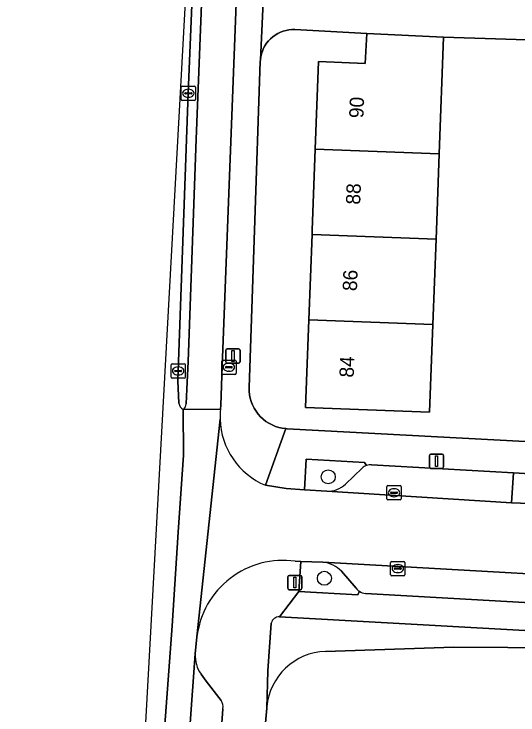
# Model space of a CAD drawing. Extents: x 161354 to 162026, y 386504 to 387460.
# Drawn here: x 161407.62 to 161442.86, y 387216.09 to 387265.12 of the extents above; entities that cross this region are included whole.
import ezdxf

# ---------------------------------------------------------------- set-up
doc = ezdxf.new("R2010")
doc.units = 0
for name, color, linetype in [('IMGEO_Berm_open', 7, 'Continuous'), ('IMGEO_Boom', 7, 'Continuous'), ('IMGEO_Brandkraan', 7, 'Continuous'), ('IMGEO_Erf', 7, 'Continuous'), ('IMGEO_Fietspad_open', 7, 'Continuous'), ('IMGEO_Groenvoorziening', 7, 'Continuous'), ('IMGEO_Kolk', 7, 'Continuous'), ('IMGEO_Lichtmast', 7, 'Continuous'), ('IMGEO_Pand', 7, 'Continuous'), ('IMGEO_Pand_nummerreeks', 7, 'Continuous'), ('IMGEO_Parkeervlak_open', 7, 'Continuous'), ('IMGEO_Rijbaan_lokaal_gesloten', 7, 'Continuous'), ('IMGEO_Rijbaan_lokaal_open', 7, 'Continuous'), ('IMGEO_Voetpad_open', 7, 'Continuous')]:
    doc.layers.add(name, color=color, linetype=linetype)

msp = doc.modelspace()

# ---------------------------------------------------------------- linework, layer by layer
at = {"layer": 'IMGEO_Berm_open'}
for points in [[(161419.666, 387237.854), (161419.705, 387238.873), (161419.796, 387240.803), (161420.363, 387256.359), (161422.793, 387317.755), (161423.756, 387343.477), (161423.111, 387343.514), (161422.864, 387337.123), (161422.363, 387323.994), (161422.084, 387311.477), (161421.338, 387297.879)], [(161421.338, 387297.879), (161420.632, 387279.824), (161419.81, 387259.577), (161419.1, 387240.153), (161419.082, 387239.471), (161419.149, 387237.89)]]:
    msp.add_lwpolyline(points, dxfattribs=at)
for centre, radius, start, end in [((161419.69, 387237.957), 0.545, 187.0425, 244.6918), ((161419.115, 387237.898), 0.553, 308.2163, 355.4102)]:
    msp.add_arc(centre, radius, start, end, dxfattribs=at)
at = {"layer": 'IMGEO_Boom'}
for centre in [(161429.594, 387232.748), (161429.324, 387225.649)]:
    msp.add_circle(centre, 0.489, dxfattribs=at)
at = {"layer": 'IMGEO_Brandkraan'}
for p, q in [((161422.144, 387239.989), (161422.144, 387240.841)), ((161422.219, 387240.915), (161423.071, 387240.915)), ((161423.145, 387240.841), (161423.145, 387239.989)), ((161422.403, 387240.409), (161422.403, 387240.421)), ((161422.841, 387240.372), (161422.443, 387240.372)), ((161422.446, 387240.458), (161422.844, 387240.458)), ((161422.632, 387240.695), (161422.657, 387240.695)), ((161422.887, 387240.421), (161422.887, 387240.409)), ((161423.071, 387239.915), (161422.219, 387239.915)), ((161422.655, 387240.135), (161422.63, 387240.135))]:
    msp.add_line(p, q, dxfattribs=at)
for points in [[(161422.144, 387239.989), (161422.144, 387240.841)], [(161422.219, 387240.915), (161423.071, 387240.915)], [(161423.145, 387240.841), (161423.145, 387239.989)], [(161423.071, 387239.915), (161422.219, 387239.915)]]:
    msp.add_lwpolyline(points, dxfattribs=at)
for centre, radius, start, end in [((161422.221, 387240.839), 0.0765, 91.552, 178.448), ((161422.221, 387240.839), 0.0765, 91.552, 178.448), ((161423.069, 387240.839), 0.0765, 1.552, 88.448), ((161423.069, 387240.839), 0.0765, 1.552, 88.448), ((161422.443, 387240.418), 0.0403, 85.8775, 175.7526), ((161422.44, 387240.408), 0.0366, 178.938, 274.7102), ((161422.844, 387240.415), 0.043, 264.8664, 352.4533), ((161422.848, 387240.42), 0.0386, 1.7309, 96.639), ((161422.221, 387239.991), 0.0765, 181.552, 268.448), ((161422.221, 387239.991), 0.0765, 181.552, 268.448), ((161423.069, 387239.991), 0.0765, 271.552, 358.448), ((161423.069, 387239.991), 0.0765, 271.552, 358.448)]:
    msp.add_arc(centre, radius, start, end, dxfattribs=at)
for centre, major_axis, ratio, start_param, end_param in [((161422.631, 387240.415), (-0.387, 0.002), 0.722429, 4.712389, 7.853982), ((161422.656, 387240.415), (-0.39, 0.002), 0.717154, 1.570796, 4.712389)]:
    msp.add_ellipse(centre, major_axis=major_axis, ratio=ratio, start_param=start_param, end_param=end_param, dxfattribs=at)
at = {"layer": 'IMGEO_Erf'}
for points in [[(161448.569, 387263.164), (161437.666, 387263.5), (161437.36, 387255.343), (161437.16, 387250), (161437.136, 387249.371), (161436.913, 387243.399), (161436.684, 387237.279), (161428.012, 387237.604), (161428.241, 387243.725), (161428.465, 387249.697), (161428.476, 387250), (161428.689, 387255.669), (161428.918, 387261.791), (161432.168, 387261.669), (161432.291, 387263.751), (161427.26, 387264.034), (161427.052, 387264.033), (161426.846, 387264.014), (161426.642, 387263.976), (161426.442, 387263.921), (161426.247, 387263.847), (161426.06, 387263.757), (161425.882, 387263.65), (161425.715, 387263.528), (161425.558, 387263.391), (161425.415, 387263.241), (161425.286, 387263.078), (161425.171, 387262.905), (161425.073, 387262.722), (161424.991, 387262.532), (161424.927, 387262.334), (161424.881, 387262.132), (161424.852, 387261.926), (161424.844, 387261.792), (161424.443, 387250), (161424.069, 387238.991), (161424.072, 387238.741), (161424.097, 387238.493), (161424.144, 387238.248), (161424.213, 387238.008), (161424.303, 387237.775), (161424.413, 387237.552), (161424.543, 387237.339), (161424.691, 387237.138), (161424.857, 387236.952), (161425.039, 387236.781), (161425.235, 387236.626), (161425.445, 387236.491), (161425.665, 387236.374), (161425.895, 387236.277), (161426.133, 387236.202), (161426.377, 387236.148), (161426.624, 387236.116), (161426.712, 387236.11), (161447.317, 387235.001)], [(161450.523, 387220.604), (161445.928, 387220.787), (161438.373, 387220.834), (161429.395, 387220.532)], [(161425.304, 387216.653), (161425.297, 387216.571), (161421.823, 387177.885), (161421.232, 387171.876), (161448.92, 387170.708), (161450.523, 387220.604)]]:
    msp.add_lwpolyline(points, dxfattribs=at)
msp.add_arc((161429.539, 387216.283), 4.251, 91.9458, 175.0068, dxfattribs=at)
at = {"layer": 'IMGEO_Fietspad_open'}
for points in [[(161423.756, 387343.477), (161422.793, 387317.755), (161420.363, 387256.359), (161419.796, 387240.803), (161419.705, 387238.873), (161419.666, 387237.854)], [(161419.457, 387237.464), (161422.061, 387237.471), (161422.081, 387237.762), (161422.183, 387240.478), (161424.441, 387299.132)]]:
    msp.add_lwpolyline(points, dxfattribs=at)
msp.add_arc((161419.115, 387237.898), 0.553, 308.2163, 355.4102, dxfattribs=at)
at = {"layer": 'IMGEO_Groenvoorziening'}
for points in [[(161432.277, 387233.546), (161432.12, 387233.758), (161428.05, 387233.971), (161427.926, 387231.845), (161429.497, 387231.743)], [(161430.799, 387232.241), (161431.967, 387233.361)], [(161429.221, 387226.771), (161427.672, 387226.832), (161427.535, 387224.718), (161431.663, 387224.501), (161431.773, 387224.737)], [(161431.546, 387224.947), (161430.528, 387226.146)], [(161450.032, 387221.631), (161426.185, 387222.949)], [(161425.611, 387222.507), (161425.368, 387219.178), (161425.297, 387216.571), (161425.304, 387216.653)], [(161429.395, 387220.532), (161438.373, 387220.834), (161445.928, 387220.787), (161450.523, 387220.604), (161450.937, 387220.587), (161450.934, 387220.638)]]:
    msp.add_lwpolyline(points, dxfattribs=at)
for centre, radius, start, end in [((161432.583, 387232.681), 0.918, 109.487, 132.1683), ((161429.586, 387233.462), 1.721, 267.0419, 314.8206), ((161428.998, 387224.625), 2.157, 44.8231, 84.0632), ((161432.243, 387225.473), 0.874, 217.0333, 237.4222), ((161426.14, 387222.414), 0.537, 85.2084, 169.9867), ((161429.539, 387216.283), 4.251, 91.9458, 175.0068)]:
    msp.add_arc(centre, radius, start, end, dxfattribs=at)
at = {"layer": 'IMGEO_Kolk'}
for p, q in [((161419.309, 387259.151), (161419.309, 387260.003)), ((161419.384, 387260.077), (161420.236, 387260.077)), ((161420.31, 387260.003), (161420.31, 387259.151)), ((161419.568, 387259.571), (161419.568, 387259.583)), ((161420.006, 387259.534), (161419.608, 387259.534)), ((161419.611, 387259.62), (161420.009, 387259.62)), ((161419.797, 387259.857), (161419.822, 387259.857)), ((161420.052, 387259.583), (161420.052, 387259.571)), ((161420.236, 387259.077), (161419.384, 387259.077)), ((161419.82, 387259.297), (161419.795, 387259.297)), ((161418.599, 387239.727), (161418.599, 387240.579)), ((161418.674, 387240.653), (161419.526, 387240.653)), ((161419.087, 387240.433), (161419.112, 387240.433)), ((161419.6, 387240.579), (161419.6, 387239.727)), ((161418.858, 387240.147), (161418.858, 387240.159)), ((161419.296, 387240.11), (161418.898, 387240.11)), ((161418.901, 387240.196), (161419.299, 387240.196)), ((161419.11, 387239.873), (161419.085, 387239.873)), ((161419.342, 387240.159), (161419.342, 387240.147)), ((161419.526, 387239.653), (161418.674, 387239.653)), ((161433.694, 387231.205), (161433.694, 387232.057)), ((161433.769, 387232.131), (161434.621, 387232.131)), ((161434.695, 387232.057), (161434.695, 387231.205)), ((161433.953, 387231.625), (161433.953, 387231.637)), ((161434.391, 387231.588), (161433.993, 387231.588)), ((161433.996, 387231.674), (161434.394, 387231.674)), ((161434.182, 387231.911), (161434.207, 387231.911)), ((161434.437, 387231.637), (161434.437, 387231.625)), ((161434.621, 387231.131), (161433.769, 387231.131)), ((161434.205, 387231.351), (161434.18, 387231.351)), ((161433.96, 387225.9), (161433.96, 387226.752)), ((161434.035, 387226.826), (161434.887, 387226.826)), ((161434.448, 387226.606), (161434.473, 387226.606)), ((161434.961, 387226.752), (161434.961, 387225.9)), ((161434.219, 387226.32), (161434.219, 387226.332)), ((161434.657, 387226.283), (161434.259, 387226.283)), ((161434.262, 387226.369), (161434.66, 387226.369)), ((161434.471, 387226.046), (161434.446, 387226.046)), ((161434.703, 387226.332), (161434.703, 387226.32)), ((161434.887, 387225.826), (161434.035, 387225.826))]:
    msp.add_line(p, q, dxfattribs=at)
for points in [[(161419.309, 387259.151), (161419.309, 387260.003)], [(161419.384, 387260.077), (161420.236, 387260.077)], [(161420.31, 387260.003), (161420.31, 387259.151)], [(161420.236, 387259.077), (161419.384, 387259.077)], [(161418.599, 387239.727), (161418.599, 387240.579)], [(161418.674, 387240.653), (161419.526, 387240.653)], [(161419.6, 387240.579), (161419.6, 387239.727)], [(161419.526, 387239.653), (161418.674, 387239.653)], [(161433.694, 387231.205), (161433.694, 387232.057)], [(161433.769, 387232.131), (161434.621, 387232.131)], [(161434.695, 387232.057), (161434.695, 387231.205)], [(161434.621, 387231.131), (161433.769, 387231.131)], [(161433.96, 387225.9), (161433.96, 387226.752)], [(161434.035, 387226.826), (161434.887, 387226.826)], [(161434.961, 387226.752), (161434.961, 387225.9)], [(161434.887, 387225.826), (161434.035, 387225.826)]]:
    msp.add_lwpolyline(points, dxfattribs=at)
for centre, radius, start, end in [((161419.386, 387260.001), 0.0765, 91.552, 178.448), ((161419.386, 387260.001), 0.0765, 91.552, 178.448), ((161420.234, 387260.001), 0.0765, 1.552, 88.448), ((161420.234, 387260.001), 0.0765, 1.552, 88.448), ((161419.608, 387259.58), 0.0403, 85.8775, 175.7526), ((161419.605, 387259.57), 0.0366, 178.938, 274.7102), ((161420.009, 387259.577), 0.043, 264.8664, 352.4533), ((161420.013, 387259.582), 0.0386, 1.7309, 96.639), ((161419.386, 387259.153), 0.0765, 181.552, 268.448), ((161419.386, 387259.153), 0.0765, 181.552, 268.448), ((161420.234, 387259.153), 0.0765, 271.552, 358.448), ((161420.234, 387259.153), 0.0765, 271.552, 358.448), ((161418.676, 387240.577), 0.0765, 91.552, 178.448), ((161418.676, 387240.577), 0.0765, 91.552, 178.448), ((161419.524, 387240.577), 0.0765, 1.552, 88.448), ((161419.524, 387240.577), 0.0765, 1.552, 88.448), ((161418.898, 387240.156), 0.0403, 85.8775, 175.7526), ((161418.895, 387240.146), 0.0366, 178.938, 274.7102), ((161419.299, 387240.153), 0.043, 264.8664, 352.4533), ((161419.303, 387240.158), 0.0386, 1.7309, 96.639), ((161418.676, 387239.729), 0.0765, 181.552, 268.448), ((161418.676, 387239.729), 0.0765, 181.552, 268.448), ((161419.524, 387239.729), 0.0765, 271.552, 358.448), ((161419.524, 387239.729), 0.0765, 271.552, 358.448), ((161433.771, 387232.055), 0.0765, 91.552, 178.448), ((161433.771, 387232.055), 0.0765, 91.552, 178.448), ((161434.619, 387232.055), 0.0765, 1.552, 88.448), ((161434.619, 387232.055), 0.0765, 1.552, 88.448), ((161433.993, 387231.634), 0.0403, 85.8775, 175.7526), ((161433.99, 387231.624), 0.0366, 178.938, 274.7102), ((161434.394, 387231.631), 0.043, 264.8664, 352.4533), ((161434.398, 387231.636), 0.0386, 1.7309, 96.639), ((161433.771, 387231.207), 0.0765, 181.552, 268.448), ((161433.771, 387231.207), 0.0765, 181.552, 268.448), ((161434.619, 387231.207), 0.0765, 271.552, 358.448), ((161434.619, 387231.207), 0.0765, 271.552, 358.448), ((161434.037, 387226.75), 0.0765, 91.552, 178.448), ((161434.037, 387226.75), 0.0765, 91.552, 178.448), ((161434.885, 387226.75), 0.0765, 1.552, 88.448), ((161434.885, 387226.75), 0.0765, 1.552, 88.448), ((161434.259, 387226.329), 0.0403, 85.8775, 175.7526), ((161434.256, 387226.319), 0.0366, 178.938, 274.7102), ((161434.66, 387226.326), 0.043, 264.8664, 352.4533), ((161434.664, 387226.331), 0.0386, 1.7309, 96.639), ((161434.037, 387225.902), 0.0765, 181.552, 268.448), ((161434.037, 387225.902), 0.0765, 181.552, 268.448), ((161434.885, 387225.902), 0.0765, 271.552, 358.448), ((161434.885, 387225.902), 0.0765, 271.552, 358.448)]:
    msp.add_arc(centre, radius, start, end, dxfattribs=at)
for centre, major_axis, ratio, start_param, end_param in [((161419.796, 387259.577), (-0.387, 0.002), 0.722429, 4.712389, 7.853982), ((161419.821, 387259.577), (-0.39, 0.002), 0.717154, 1.570796, 4.712389), ((161419.086, 387240.153), (-0.387, 0.002), 0.722429, 4.712389, 7.853982), ((161419.111, 387240.153), (-0.39, 0.002), 0.717154, 1.570796, 4.712389), ((161434.181, 387231.631), (-0.387, 0.002), 0.722429, 4.712389, 7.853982), ((161434.206, 387231.631), (-0.39, 0.002), 0.717154, 1.570796, 4.712389), ((161434.447, 387226.326), (-0.387, 0.002), 0.722429, 4.712389, 7.853982), ((161434.472, 387226.326), (-0.39, 0.002), 0.717154, 1.570796, 4.712389)]:
    msp.add_ellipse(centre, major_axis=major_axis, ratio=ratio, start_param=start_param, end_param=end_param, dxfattribs=at)
at = {"layer": 'IMGEO_Lichtmast'}
for p, q in [((161422.436, 387240.8), (161422.436, 387241.6)), ((161422.436, 387241.6), (161422.436, 387240.8)), ((161422.536, 387241.7), (161423.326, 387241.7)), ((161423.326, 387241.7), (161422.536, 387241.7)), ((161423.426, 387241.6), (161423.426, 387240.8)), ((161423.426, 387240.8), (161423.426, 387241.6)), ((161423.326, 387240.7), (161422.536, 387240.7)), ((161422.536, 387240.7), (161423.326, 387240.7)), ((161436.671, 387233.436), (161436.671, 387234.236)), ((161436.671, 387234.236), (161436.671, 387233.436)), ((161436.771, 387234.336), (161437.561, 387234.336)), ((161437.561, 387234.336), (161436.771, 387234.336)), ((161437.661, 387234.236), (161437.661, 387233.436)), ((161437.661, 387233.436), (161437.661, 387234.236)), ((161437.561, 387233.336), (161436.771, 387233.336)), ((161436.771, 387233.336), (161437.561, 387233.336)), ((161426.761, 387224.948), (161426.761, 387225.748)), ((161426.761, 387225.748), (161426.761, 387224.948)), ((161426.861, 387225.848), (161427.651, 387225.848)), ((161427.651, 387225.848), (161426.861, 387225.848)), ((161427.751, 387225.748), (161427.751, 387224.948)), ((161427.751, 387224.948), (161427.751, 387225.748)), ((161427.651, 387224.848), (161426.861, 387224.848)), ((161426.861, 387224.848), (161427.651, 387224.848))]:
    msp.add_line(p, q, dxfattribs=at)
for points in [[(161422.856, 387241.575), (161423.006, 387241.575), (161423.006, 387240.825), (161422.856, 387240.825), (161422.856, 387241.575)], [(161437.091, 387234.211), (161437.241, 387234.211), (161437.241, 387233.461), (161437.091, 387233.461), (161437.091, 387234.211)], [(161427.181, 387225.723), (161427.331, 387225.723), (161427.331, 387224.973), (161427.181, 387224.973), (161427.181, 387225.723)]]:
    msp.add_lwpolyline(points, dxfattribs=at)
for centre, start, end in [((161422.536, 387241.6), 90, 180), ((161422.536, 387241.6), 90, 180), ((161423.326, 387241.6), 0, 90), ((161423.326, 387241.6), 360, 90), ((161422.536, 387240.8), 180, 270), ((161422.536, 387240.8), 180, 270), ((161423.326, 387240.8), 270, 0), ((161423.326, 387240.8), 270, 0), ((161436.771, 387234.236), 90, 180), ((161436.771, 387234.236), 90, 180), ((161437.561, 387234.236), 0, 90), ((161437.561, 387234.236), 360, 90), ((161436.771, 387233.436), 180, 270), ((161436.771, 387233.436), 180, 270), ((161437.561, 387233.436), 270, 0), ((161437.561, 387233.436), 270, 0), ((161426.861, 387225.748), 90, 180), ((161426.861, 387225.748), 90, 180), ((161427.651, 387225.748), 0, 90), ((161427.651, 387225.748), 360, 90), ((161426.861, 387224.948), 180, 270), ((161426.861, 387224.948), 180, 270), ((161427.651, 387224.948), 270, 0), ((161427.651, 387224.948), 270, 0)]:
    msp.add_arc(centre, 0.1, start, end, dxfattribs=at)
at = {"layer": 'IMGEO_Pand'}
for points in [[(161432.291, 387263.751), (161432.168, 387261.669), (161428.918, 387261.791), (161428.689, 387255.669), (161437.36, 387255.343), (161437.666, 387263.5)], [(161428.689, 387255.669), (161428.476, 387250), (161428.465, 387249.697), (161437.136, 387249.371), (161437.16, 387250), (161437.36, 387255.343)], [(161436.913, 387243.399), (161437.136, 387249.371), (161428.465, 387249.697), (161428.241, 387243.725)], [(161428.241, 387243.725), (161428.012, 387237.604), (161436.684, 387237.279), (161436.913, 387243.399)]]:
    msp.add_lwpolyline(points, close=True, dxfattribs=at)
at = {"layer": 'IMGEO_Parkeervlak_open'}
for points in [[(161442.545, 387233.036), (161432.619, 387233.596)], [(161429.497, 387231.743), (161442.416, 387230.925), (161442.545, 387233.036)], [(161431.967, 387233.361), (161430.799, 387232.241)], [(161456.384, 387225.246), (161429.221, 387226.771)], [(161430.528, 387226.146), (161431.546, 387224.947)], [(161432.201, 387224.595), (161453.196, 387223.401)]]:
    msp.add_lwpolyline(points, dxfattribs=at)
for centre, radius, start, end in [((161432.583, 387232.681), 0.918, 109.487, 132.1683), ((161432.581, 387232.662), 0.934, 87.659, 108.9763), ((161429.586, 387233.462), 1.721, 267.0419, 314.8206), ((161428.998, 387224.625), 2.157, 44.8231, 84.0632), ((161432.243, 387225.473), 0.874, 217.0333, 237.4222), ((161432.264, 387225.5), 0.907, 237.257, 266.0339)]:
    msp.add_arc(centre, radius, start, end, dxfattribs=at)
at = {"layer": 'IMGEO_Rijbaan_lokaal_gesloten'}
for points in [[(161419.149, 387237.89), (161419.082, 387239.471), (161419.1, 387240.153), (161419.81, 387259.577), (161420.632, 387279.824), (161421.338, 387297.879), (161419.75, 387268.949), (161414.633, 387175.718), (161407.62, 387092.708)], [(161422.061, 387237.471), (161419.457, 387237.464), (161419.473, 387234.252), (161419.099, 387228.872), (161418.67, 387222.319), (161417.804, 387210.361), (161417.265, 387202.857), (161416.295, 387190.705), (161414.657, 387171.35), (161411.412, 387134.289), (161410.899, 387128.127)], [(161410.899, 387128.127), (161411.412, 387134.289), (161414.657, 387171.35), (161416.295, 387190.705), (161417.265, 387202.857), (161417.804, 387210.361), (161418.67, 387222.319), (161419.099, 387228.872), (161419.473, 387234.252), (161419.457, 387237.464)], [(161417.32, 387181.652), (161418.048, 387190.128), (161418.439, 387194.706), (161419.046, 387203.173), (161419.374, 387207.748), (161420.292, 387220.372), (161420.407, 387221.545), (161422.034, 387236.778)]]:
    msp.add_lwpolyline(points, dxfattribs=at)
for centre, radius, start, end in [((161419.69, 387237.957), 0.545, 187.0425, 244.6918), ((161427.261, 387236.921), 5.229, 173.9664, 181.5713)]:
    msp.add_arc(centre, radius, start, end, dxfattribs=at)
at = {"layer": 'IMGEO_Rijbaan_lokaal_open'}
for points in [[(161422.034, 387236.778), (161420.407, 387221.545)], [(161483.183, 387228.764), (161481.036, 387228.873), (161458.682, 387230.121), (161456.603, 387230.24), (161448.617, 387230.693), (161442.416, 387230.925), (161429.497, 387231.743), (161427.926, 387231.845), (161426.65, 387231.927), (161425.2, 387232.152)], [(161427.29, 387226.84), (161427.672, 387226.832), (161429.221, 387226.771), (161456.384, 387225.246), (161458.663, 387225.123), (161480.752, 387223.903), (161482.891, 387223.792), (161505.049, 387222.528), (161508.34, 387222.365), (161509.716, 387222.279), (161509.804, 387222.272), (161510.042, 387227.278), (161508.652, 387227.359), (161505.457, 387227.512), (161483.183, 387228.764)], [(161420.292, 387220.372), (161419.374, 387207.748), (161421.59, 387207.62), (161422.232, 387216.523)], [(161422.099, 387217.099), (161421.062, 387218.46), (161420.697, 387218.938)]]:
    msp.add_lwpolyline(points, dxfattribs=at)
msp.add_lwpolyline([(161448.748, 387232.658), (161442.545, 387233.036), (161442.416, 387230.925), (161448.617, 387230.693)], close=True, dxfattribs=at)
for centre, radius, start, end in [((161427.207, 387236.922), 5.175, 181.595, 247.1799), ((161426.441, 387220.823), 6.077, 81.9655, 173.1757), ((161422.53, 387220.23), 2.242, 176.3648, 215.1774), ((161421.382, 387216.63), 0.857, 352.8224, 33.1814)]:
    msp.add_arc(centre, radius, start, end, dxfattribs=at)
at = {"layer": 'IMGEO_Voetpad_open'}
for points in [[(161426.155, 387343.151), (161425.193, 387317.684), (161424.441, 387299.132), (161422.183, 387240.478), (161422.081, 387237.762), (161422.061, 387237.471)], [(161425.176, 387268.586), (161425.168, 387268.528), (161424.852, 387261.926), (161424.881, 387262.132), (161424.927, 387262.334), (161424.991, 387262.532), (161425.073, 387262.722), (161425.171, 387262.905), (161425.286, 387263.078), (161425.415, 387263.241), (161425.558, 387263.391), (161425.715, 387263.528), (161425.882, 387263.65), (161426.06, 387263.757), (161426.247, 387263.847), (161426.442, 387263.921), (161426.642, 387263.976), (161426.846, 387264.014), (161427.052, 387264.033), (161427.26, 387264.034), (161432.291, 387263.751), (161437.666, 387263.5), (161448.569, 387263.164), (161450.291, 387310.178)], [(161425.2, 387232.152), (161426.624, 387236.116), (161426.377, 387236.148), (161426.133, 387236.202), (161425.895, 387236.277), (161425.665, 387236.374), (161425.445, 387236.491), (161425.235, 387236.626), (161425.039, 387236.781), (161424.857, 387236.952), (161424.691, 387237.138), (161424.543, 387237.339), (161424.413, 387237.552), (161424.303, 387237.775), (161424.213, 387238.008), (161424.144, 387238.248), (161424.097, 387238.493), (161424.072, 387238.741), (161424.069, 387238.991), (161424.443, 387250), (161424.844, 387261.792), (161424.852, 387261.926), (161425.168, 387268.528)], [(161494.526, 387232.455), (161494.492, 387232.461), (161474.654, 387233.529), (161473.158, 387233.61), (161448.808, 387234.92), (161447.317, 387235.001), (161426.712, 387236.11), (161426.624, 387236.116), (161425.2, 387232.152), (161426.65, 387231.927), (161427.926, 387231.845), (161428.05, 387233.971), (161432.12, 387233.758), (161432.277, 387233.546)], [(161432.619, 387233.596), (161442.545, 387233.036), (161448.748, 387232.658), (161453.616, 387232.414)], [(161426.185, 387222.949), (161427.535, 387224.718), (161427.672, 387226.832), (161427.29, 387226.84)], [(161431.773, 387224.737), (161431.663, 387224.501), (161427.535, 387224.718), (161426.185, 387222.949), (161450.032, 387221.631)], [(161453.196, 387223.401), (161432.201, 387224.595)], [(161414.721, 387094.933), (161414.72, 387095.022), (161414.848, 387096.512), (161415.119, 387099.688), (161415.293, 387101.72), (161415.319, 387101.857), (161419.152, 387145.879), (161420.722, 387165.849), (161420.847, 387167.119), (161421.232, 387171.876), (161421.823, 387177.885), (161425.297, 387216.571), (161425.368, 387219.178), (161425.611, 387222.507)], [(161420.407, 387221.545), (161420.292, 387220.372)], [(161420.697, 387218.938), (161421.062, 387218.46), (161422.099, 387217.099)], [(161422.232, 387216.523), (161421.59, 387207.62)]]:
    msp.add_lwpolyline(points, dxfattribs=at)
for centre, radius, start, end in [((161427.261, 387236.921), 5.229, 173.9664, 181.5713), ((161427.207, 387236.922), 5.175, 181.595, 247.1799), ((161432.581, 387232.662), 0.934, 87.659, 108.9763), ((161426.441, 387220.823), 6.077, 81.9655, 173.1757), ((161432.264, 387225.5), 0.907, 237.257, 266.0339), ((161426.14, 387222.414), 0.537, 85.2084, 169.9867), ((161422.53, 387220.23), 2.242, 176.3648, 215.1774), ((161421.382, 387216.63), 0.857, 352.8224, 33.1814)]:
    msp.add_arc(centre, radius, start, end, dxfattribs=at)

# ---------------------------------------------------------------- texts
at = {"layer": 'IMGEO_Pand_nummerreeks'}
for s, p in [('90', (161432.052, 387257.822)), ('88', (161431.825, 387251.775)), ('86', (161431.599, 387245.726)), ('84', (161431.372, 387239.679))]:
    msp.add_text(s, height=1, rotation=87.8548, dxfattribs=at).set_placement(p)

doc.saveas('drawing.dxf')
